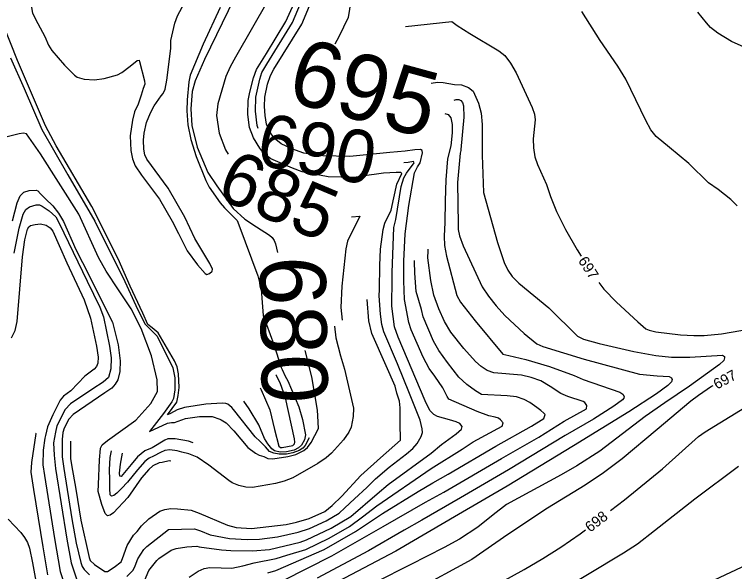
# Model space of a CAD drawing. Extents: x -291892836 to 2945206, y -477993085 to 1832792.
# Drawn here: x 1851914.3 to 1852187.4, y 544410.1 to 544621.4 of the extents above; entities that cross this region are included whole.
import ezdxf

# ---------------------------------------------------------------- set-up
doc = ezdxf.new("R2010")
doc.units = 0
for name, color, linetype in [('DT_X_Contour_Minor', 7, 'Continuous'), ('DT_X_Terrain_Ground_Line', 7, 'Continuous'), ('Level 19', 7, 'Continuous')]:
    doc.layers.add(name, color=color, linetype=linetype)

msp = doc.modelspace()

# ---------------------------------------------------------------- linework, layer by layer
at = {"layer": 'DT_X_Contour_Minor'}
for points in [[(1852097.2, 544839.91), (1852093.41, 544829.21), (1852084.9, 544808.55), (1852077.4, 544792.74), (1852067.84, 544774.49), (1852056.8, 544759.2), (1852048.92, 544750.6), (1852039.02, 544740.57), (1852036.37, 544735.42), (1852035.25, 544732), (1852033.87, 544722.07), (1852033.61, 544711.61), (1852034.3, 544699.24), (1852035.87, 544692.73), (1852043.32, 544668.56), (1852044.51, 544659.38), (1852044.94, 544652.06), (1852044.06, 544640.16), (1852040.91, 544620.13), (1852037.33, 544612.8), (1852035.8, 544610.14)], [(1851911.64, 544655.32), (1851917.59, 544642.05), (1851918.12, 544640.06), (1851919.83, 544629.99), (1851921.19, 544621.86), (1851923.2, 544617.97), (1851925.82, 544612.98), (1851927.18, 544609.73), (1851928.53, 544607.62), (1851933.29, 544602.16), (1851937.06, 544598.38), (1851938.12, 544597.62), (1851940.79, 544596.85), (1851944.67, 544596.51), (1851948.39, 544597.01), (1851953.44, 544598.45), (1851955.08, 544599.29), (1851958.22, 544601.76), (1851960.89, 544603.93), (1851961.58, 544603.97), (1851961.78, 544603.47), (1851963.64, 544596.12)], [(1851963.64, 544596.12), (1851963.7, 544594.89), (1851963.17, 544593.31), (1851962.35, 544590.77), (1851961.24, 544587.39), (1851959.89, 544584.4), (1851959.05, 544581.23), (1851958.16, 544575.33), (1851958.44, 544569.76), (1851959.12, 544566.57), (1851960.12, 544563.99), (1851962.55, 544560.41), (1851965.16, 544556.82), (1851969.31, 544551.34), (1851974.11, 544542.94), (1851976.58, 544538.28), (1851979.82, 544531.69), (1851983.72, 544526.42), (1851986.61, 544523.1), (1851987.23, 544522.79), (1851988.26, 544523.15), (1851989.29, 544524.03), (1851989.42, 544524.77), (1851988.44, 544526.92), (1851982.73, 544536.45), (1851978.87, 544544.54), (1851972.6, 544555.54), (1851964.46, 544566.5), (1851963.8, 544568.1), (1851963.36, 544570.32), (1851963.31, 544573.66), (1851963.52, 544576.37), (1851964.45, 544580.34), (1851965.85, 544584.03), (1851967.35, 544586.73), (1851969.95, 544590.44), (1851970.77, 544591.36), (1851971.48, 544592.97), (1851972.15, 544596.39), (1851973.68, 544608.45), (1851973.66, 544611.53), (1851975.11, 544618.08), (1851976.12, 544620.76), (1851980.6, 544629.11)], [(1852006.78, 544578.06), (1852006.36, 544579.28), (1852005.74, 544584.63), (1852005.8, 544589.94), (1852007.36, 544596.85), (1852008.16, 544599.35), (1852010.05, 544602.49), (1852019.76, 544618.31), (1852024.19, 544628.87)], [(1851997.65, 544627.51), (1851986.36, 544604.28), (1851982.83, 544596.2), (1851981.75, 544592.19), (1851981.26, 544585.61), (1851981.55, 544579.22), (1851983.62, 544571), (1851987.63, 544561.39), (1851991.04, 544556.39), (1851997.26, 544547.75), (1852001.72, 544543.72), (1852006.05, 544540.88), (1852010.99, 544537.72), (1852012.02, 544536.8), (1852012.85, 544535.69), (1852013.34, 544534.39), (1852014.06, 544531.16)], [(1852010.53, 544626.77), (1851998.16, 544605.1), (1851996.17, 544601.49), (1851994.49, 544597.85), (1851991.45, 544587.51), (1851990.98, 544583.03), (1851991.97, 544576.28), (1851994.33, 544570.08), (1851995.33, 544568.32)], [(1851992.35, 544623.93), (1851985.91, 544610.08), (1851981.01, 544598.38), (1851980.41, 544595.85), (1851979.75, 544589.02), (1851979.66, 544584.82), (1851980.01, 544579.5), (1851981.22, 544573.97), (1851983.18, 544567.46), (1851986.88, 544558.38), (1851988.21, 544555.9), (1851992.27, 544549.97), (1851993.96, 544548.07), (1851998.75, 544543.22), (1851999.44, 544541.58), (1852006.65, 544522.2), (1852007.91, 544517.19), (1852008.31, 544512.16), (1852008.65, 544507.27), (1852009.87, 544503.8), (1852012.67, 544496.25), (1852015.44, 544487.5), (1852015.81, 544486.71)], [(1852052.7, 544517.08), (1852052.82, 544526.16), (1852053.15, 544532.42), (1852054.18, 544539.81), (1852054.77, 544542.26), (1852057.16, 544547.17), (1852058.16, 544551.83), (1852059.26, 544557.06), (1852061.16, 544561.01), (1852060.76, 544561.38), (1852059.05, 544561.47), (1852054.31, 544561.15), (1852046.21, 544560), (1852043.11, 544559.53), (1852033.29, 544559.77), (1852023.4, 544561.72), (1852019.71, 544563.03), (1852011.56, 544566.65), (1852008.85, 544568.67), (1852007.34, 544570.63), (1852004.9, 544574.57), (1852003.5, 544578.52), (1852002.79, 544583.4), (1852002.94, 544588.74), (1852003.56, 544591.89), (1852005.01, 544597.31), (1852006.15, 544600.51), (1852009.86, 544606.54), (1852017.16, 544618.66), (1852020.33, 544625.64)], [(1852061.93, 544524.68), (1852061.91, 544527.76), (1852062.41, 544538.15), (1852063.84, 544548.86), (1852065.99, 544561.25), (1852067.2, 544563.54), (1852068.09, 544565.04), (1852068.99, 544568.91), (1852068.86, 544569.79), (1852068.22, 544570.17), (1852066.14, 544569.99), (1852062.47, 544569.51), (1852056.68, 544568.99), (1852041.44, 544567.49), (1852031.28, 544567.71), (1852024, 544568.81), (1852019.53, 544570.35), (1852015.42, 544572.29), (1852012.83, 544574.41), (1852011.17, 544576.8), (1852009.89, 544579.77), (1852009.35, 544583.02), (1852009.15, 544586.49), (1852009.25, 544589.99), (1852010.29, 544594.92), (1852011.39, 544598.17), (1852012.69, 544600.55), (1852023.32, 544617.68), (1852026.19, 544624.61)], [(1852188.28, 544548.74), (1852185.89, 544551.21), (1852181.09, 544554.94), (1852177.44, 544557.51), (1852170, 544564.83), (1852162.63, 544570.9), (1852157.6, 544575.11), (1852155.62, 544577.55), (1852153.69, 544581.18), (1852146.11, 544596.77), (1852143.05, 544601.75), (1852136.41, 544611.43), (1852129.44, 544622.48)], [(1852199.45, 544605.17), (1852186.13, 544611.05), (1852181.03, 544614.28), (1852178.23, 544616.42), (1852176.69, 544618.23), (1852173.37, 544622.24)], [(1851997.42, 544471.57), (1851996.8, 544472.35), (1851995.2, 544473.54), (1851994.41, 544473.81), (1851993.05, 544473.97), (1851986.91, 544473.58), (1851978.74, 544472.28), (1851976.04, 544471.45), (1851973.53, 544470.02), (1851972.4, 544469.5), (1851975.86, 544474.41), (1851976.45, 544476.83), (1851976.83, 544479.97), (1851976.57, 544485.09), (1851976.03, 544487.77), (1851974.96, 544490.07), (1851968.81, 544500.69), (1851966.6, 544502.58), (1851964.88, 544503.82), (1851962.95, 544508.16), (1851958.24, 544518.33), (1851953.66, 544528.75), (1851943.71, 544548.57), (1851930.16, 544571.5), (1851926.04, 544579.14), (1851915.52, 544603.87), (1851909.94, 544617.94)], [(1852062.64, 544616.84), (1852080.19, 544618.64), (1852082.21, 544617.2), (1852086.95, 544614.07), (1852097.97, 544607.61), (1852100.22, 544605.73), (1852102.34, 544602.82), (1852104.49, 544599.15), (1852110.64, 544586.12), (1852111.53, 544583.51), (1852111.75, 544581.41), (1852110.98, 544574.16), (1852111.12, 544570.76), (1852111.66, 544567.42), (1852112.65, 544564.5), (1852116.07, 544556.91), (1852117.58, 544552.39), (1852119.88, 544546.61), (1852123.25, 544539.82), (1852127.68, 544532.06), (1852129.18, 544529.71)], [(1851912.81, 544604.9), (1851917.99, 544593.33), (1851924.74, 544577.78), (1851934.51, 544560.57), (1851944.81, 544542.94), (1851954.15, 544524.09), (1851955.57, 544521.44), (1851961, 544509.67), (1851963.93, 544503.99), (1851968.47, 544499.33), (1851974.38, 544487.37), (1851975.08, 544483.52), (1851975.15, 544479.01), (1851974.59, 544475.78), (1851974.02, 544474.43), (1851970.86, 544470.06), (1851965.57, 544463.23), (1851972.36, 544466.45), (1851973.87, 544466.64), (1851975, 544466.61), (1851976.43, 544467.13), (1851979.24, 544468.15), (1851984.52, 544468.92), (1851989.29, 544468.86), (1851992.22, 544467.97), (1851992.7, 544467.68)], [(1852072.33, 544595.26), (1852074.67, 544595.69), (1852076.88, 544595.54), (1852081.15, 544594.78), (1852083.87, 544594.63), (1852086.45, 544593.61), (1852088.21, 544592.21), (1852090.22, 544587.72), (1852091.33, 544583.97), (1852091.7, 544579.62), (1852091.61, 544568.02), (1852092.22, 544553.86), (1852097.48, 544534.95), (1852100.01, 544527.35), (1852101.34, 544524.46), (1852103.06, 544521.94), (1852105.53, 544519.42), (1852116.89, 544510.14), (1852127.86, 544499.34), (1852130.14, 544498.3), (1852135.98, 544496.66), (1852149.22, 544493.51), (1852157.46, 544492.03), (1852163.47, 544491.44), (1852170.43, 544491.4), (1852182.79, 544492.15), (1852183.51, 544491.67), (1852183.59, 544491.17), (1852183.33, 544490.2), (1852181.61, 544488.66), (1852170.26, 544480.36), (1852160.97, 544474.06), (1852153.45, 544468.86), (1852136.31, 544455.79), (1852127.59, 544450.27), (1852121.63, 544446.83), (1852100.91, 544435.52), (1852095.81, 544431.64), (1852090.06, 544426.96), (1852083.02, 544422.38), (1852077.29, 544419.26), (1852064.4, 544412.69), (1852051.39, 544406.17)], [(1852081.09, 544588.91), (1852081.78, 544589.15), (1852082.79, 544589.13), (1852083.59, 544588.73), (1852084.17, 544587.92), (1852084.54, 544586.65), (1852084.66, 544582.46), (1852083.63, 544570.09)], [(1852077.48, 544583.79), (1852078.79, 544583.44), (1852079.79, 544582.15), (1852080.27, 544579.65), (1852080.3, 544577.5)], [(1852080.3, 544577.5), (1852080.32, 544576.52), (1852079.73, 544571.53), (1852078.54, 544566.66), (1852077.88, 544558.65), (1852077.65, 544550.65), (1852077.56, 544542.48), (1852077.19, 544537.29), (1852077.19, 544537.25)], [(1851946.98, 544456.91), (1851947.59, 544458.2), (1851949.62, 544459.78), (1851960.33, 544467.5), (1851966.06, 544473.8), (1851968.53, 544478.44), (1851968.41, 544482.79), (1851966.23, 544491.98), (1851962.4, 544502.31), (1851958.53, 544509.71), (1851953.78, 544516.95), (1851949.04, 544524.03), (1851946.21, 544529.18), (1851938.72, 544545.58), (1851924.24, 544568.49), (1851918.93, 544576.04), (1851917.74, 544576.38), (1851916.07, 544576.1), (1851900.78, 544572.33)], [(1852083.63, 544570.09), (1852083.61, 544569.83), (1852083.38, 544568.72), (1852082.3, 544557.63), (1852082.55, 544541.65)], [(1852057.54, 544521.07), (1852057.57, 544523.57), (1852058.18, 544540.59), (1852058.92, 544543.62), (1852060.98, 544556.17), (1852061.96, 544559.39), (1852063.01, 544561.22), (1852065.82, 544565.03), (1852065.68, 544565.56), (1852063.65, 544565.27), (1852061.92, 544565.13)], [(1851913.59, 544543.11), (1851915.3, 544549.97), (1851916.49, 544552.61), (1851917.83, 544553.92), (1851919.86, 544554.54), (1851922.54, 544554.73), (1851923.14, 544554.52), (1851924.16, 544553.38), (1851926.1, 544551.4), (1851928.83, 544548.82), (1851930.98, 544546.05), (1851932.9, 544542.79), (1851937.63, 544532.29), (1851940.12, 544527.32), (1851951.46, 544504.68), (1851953.6, 544496.03), (1851954.39, 544490.07), (1851954.27, 544486.02), (1851953.54, 544482.78), (1851952.55, 544481.12), (1851951.24, 544479.71), (1851948.64, 544477.86), (1851936.58, 544469.65), (1851934.89, 544467.91), (1851933.16, 544464.56), (1851932.73, 544462.9), (1851932.46, 544460.25)], [(1851914.24, 544530.86), (1851916.13, 544540.38), (1851917.6, 544545.67), (1851918.64, 544547.39), (1851919.99, 544548.41), (1851922.62, 544549.13), (1851923.82, 544549.2), (1851924.84, 544548.71), (1851927.52, 544546.86), (1851930.05, 544544.58), (1851931.28, 544542.28), (1851941.89, 544520.24), (1851946.68, 544510.34), (1851948.09, 544506.7), (1851950.35, 544495.55), (1851951.01, 544491.14), (1851950.91, 544486.95), (1851950.02, 544483.69), (1851947.95, 544481.98), (1851944, 544479.35), (1851935.54, 544473.74), (1851933.54, 544471.54), (1851930.43, 544465.34), (1851929.83, 544463), (1851929.49, 544460.94)], [(1852140.31, 544433.27), (1852145.64, 544437.36), (1852160, 544449.03), (1852173.68, 544461.3), (1852176.24, 544463.17), (1852191.31, 544472.29), (1852208.46, 544482.54), (1852215.87, 544486.5), (1852219.59, 544487.92), (1852223.25, 544490.14), (1852244.81, 544503.74), (1852270.55, 544520.4), (1852293.41, 544534.81), (1852309.87, 544544.95), (1852315.42, 544548.67)], [(1852042.06, 544544.66), (1852045.24, 544544.82), (1852040.62, 544535.39), (1852040, 544532.43), (1852038.42, 544518.35), (1852038.05, 544510.29), (1852038.57, 544505.45)], [(1851913.24, 544498.7), (1851914.64, 544501.48), (1851915.32, 544504.94), (1851917.32, 544529.49), (1851918.25, 544535.91), (1851919.28, 544540), (1851919.76, 544540.8), (1851920.42, 544541.29), (1851922.15, 544541.71), (1851924.22, 544541.92), (1851926.29, 544541.49), (1851927.93, 544540.44), (1851928.87, 544539.23), (1851931.34, 544533.69), (1851934.18, 544527.21), (1851940.77, 544513.16), (1851943.13, 544506.21), (1851945.46, 544495.55), (1851946.07, 544491.39), (1851945.94, 544489.08), (1851945.45, 544487.85), (1851944.49, 544486.84), (1851941.03, 544484.15), (1851935.7, 544478.69), (1851932.87, 544476.63), (1851931.69, 544475.07), (1851928.82, 544469.52), (1851926.84, 544465.04), (1851926.07, 544461.73)], [(1852082.55, 544541.65), (1852082.57, 544539.88), (1852083.11, 544537.37), (1852084.44, 544533.65), (1852091.64, 544518.07), (1852094, 544514.56), (1852096.91, 544510.94), (1852100.28, 544507.26), (1852107.53, 544500.39), (1852112.43, 544496.51), (1852114.71, 544495.52), (1852130.33, 544490.68), (1852151.3, 544484.98), (1852158.01, 544484.4), (1852162.61, 544484.11), (1852163.45, 544483.57), (1852163.68, 544483), (1852163.43, 544482.03), (1852162.03, 544480.72), (1852157.72, 544477.56), (1852147.23, 544470.73), (1852126.25, 544457.75), (1852101.1, 544442.45), (1852082.69, 544431.75), (1852058.87, 544417.88), (1852034.69, 544405.04)], [(1852077.19, 544537.25), (1852077.42, 544533.7), (1852078.17, 544529.65), (1852082.03, 544514.74), (1852083.48, 544512.21), (1852088.99, 544505.18), (1852099.53, 544492.55), (1852101.72, 544491.99), (1852108.27, 544490.52), (1852117.18, 544487.93), (1852126.52, 544484.41), (1852129.97, 544482.91), (1852143.83, 544478.14), (1852145.02, 544477.35), (1852145.46, 544476.45), (1852145.32, 544475.87), (1852144.86, 544475.29), (1852141.58, 544472.8), (1852133.82, 544467.92), (1852123.18, 544461.67), (1852101.69, 544448.66), (1852083.45, 544438.05), (1852068.84, 544429.68), (1852062.1, 544425.78), (1852048.6, 544418.04), (1852029.1, 544407.65)], [(1852016.21, 544406.69), (1852034.7, 544416.16), (1852054.14, 544427.26), (1852070.22, 544436.45), (1852077.17, 544440.18), (1852098.99, 544452.99), (1852113.14, 544461.14), (1852122.76, 544467.11), (1852131.18, 544471.89), (1852131.29, 544473.12), (1852130.63, 544474.18), (1852129.95, 544474.56), (1852124.13, 544476.5), (1852121.53, 544477.65), (1852117.49, 544480.26), (1852113.95, 544482.43), (1852110.29, 544483.77), (1852106.57, 544484.56), (1852096.05, 544485.44), (1852093.58, 544486.39), (1852091.32, 544487.84), (1852089.13, 544489.79), (1852084.74, 544494.67), (1852079.77, 544500.88), (1852077.39, 544504.89), (1852075.23, 544509.75), (1852073.36, 544514.96), (1852072.15, 544520.46), (1852071.07, 544529.04), (1852071.14, 544531.73), (1852071.21, 544532.32)], [(1852010.43, 544409.59), (1852013.4, 544410.48), (1852031.73, 544418.53), (1852043.67, 544425.26), (1852053.86, 544432.09), (1852067.34, 544440.47), (1852072.91, 544443.73), (1852078.76, 544447.11), (1852096.84, 544457.68), (1852110.39, 544465.3), (1852115.02, 544468.18), (1852115.53, 544469.65), (1852115.06, 544470.23), (1852113.87, 544471.16), (1852112.37, 544472.29), (1852109.73, 544474.24), (1852107.54, 544475.41), (1852104.66, 544476.33), (1852101.14, 544476.78), (1852091.37, 544477.27), (1852089.16, 544478.6), (1852085.89, 544481.01), (1852082.81, 544483.85), (1852078.49, 544489.39), (1852075.21, 544493.97), (1852073.27, 544497.42), (1852069.31, 544506.7), (1852068.6, 544509.54), (1852066.65, 544516.29), (1852066.16, 544523.25), (1852066.01, 544527.66), (1852066.04, 544528.06)], [(1851980.51, 544408.05), (1851984.04, 544410.31), (1851986.22, 544411.26), (1851988.42, 544411.67), (1851992.69, 544411.52), (1851996.7, 544411.45), (1852000.86, 544412.25), (1852005.19, 544413.47), (1852013.6, 544415.13), (1852017.57, 544416.38), (1852024.77, 544418.56), (1852033.66, 544422.79), (1852041.38, 544427.27), (1852046.3, 544430.88), (1852051.7, 544435.08), (1852072.38, 544449.18), (1852084.03, 544456.49), (1852088.25, 544459.37), (1852099.27, 544465.2), (1852099.65, 544466.49), (1852098.64, 544467.71), (1852097.8, 544468.32), (1852096.62, 544468.65), (1852094.22, 544469.22), (1852089.73, 544470.88), (1852079.05, 544475.44), (1852078.41, 544476.54), (1852076.76, 544479.77), (1852073.65, 544484.17), (1852071.6, 544487.08), (1852069.28, 544491.47), (1852064.75, 544501.82), (1852063.89, 544504.59), (1852062.15, 544513.24), (1852061.95, 544520.38), (1852061.93, 544524.68)], [(1851961.16, 544400.57), (1851965.3, 544410.58), (1851968.28, 544414.35), (1851969.11, 544415.1), (1851973.75, 544418.26), (1851975.67, 544418.87), (1851979.63, 544419.55), (1851983.43, 544419.77), (1851984.41, 544419.47), (1851992.83, 544418.32), (1851996.34, 544418.12), (1852004.61, 544418.05), (1852010.99, 544418.45), (1852022.69, 544421.31), (1852025.02, 544422.18), (1852034.47, 544426.57), (1852041.89, 544431.01), (1852051.88, 544439.54), (1852056.08, 544443.13), (1852072.3, 544455.08), (1852076.29, 544458.27), (1852081.76, 544462.33), (1852083.8, 544464.07), (1852084.02, 544465.12), (1852083.18, 544466.25), (1852081.84, 544466.94), (1852079.27, 544467.63), (1852074.69, 544468.97), (1852073.3, 544469.62), (1852071.76, 544471.14), (1852070.1, 544474.88), (1852059.82, 544498.97), (1852058.41, 544502.9), (1852057.4, 544510.8), (1852057.54, 544521.07)], [(1852135.84, 544519.72), (1852137.8, 544517.21), (1852142.64, 544512.29), (1852150.63, 544504.79), (1852153.75, 544502.19), (1852155.03, 544501.62), (1852157.54, 544501.06), (1852166.87, 544499.9), (1852171.85, 544499.57), (1852175.87, 544499.57), (1852182.44, 544500.27), (1852193.4, 544502.21)], [(1851956.88, 544408.26), (1851959.35, 544410.68), (1851960.07, 544412.28), (1851961.1, 544414.94), (1851963.42, 544418.46), (1851964.48, 544419.61), (1851972.77, 544426.07), (1851982.61, 544426.37), (1851984.89, 544425.59), (1851988.59, 544424.08), (1851995.89, 544422.63), (1852002.62, 544422.23), (1852007.28, 544422.42), (1852014.06, 544423.27), (1852021.95, 544425.07), (1852026.19, 544426.5), (1852032.52, 544429.37), (1852037.38, 544432.3), (1852039.6, 544434.27), (1852043.27, 544437.72), (1852047.92, 544441.98), (1852051.24, 544445.33), (1852056.34, 544449.67), (1852063.03, 544454.73), (1852065.39, 544456.81), (1852067.03, 544458.68), (1852068.55, 544461.31), (1852068.99, 544462.9), (1852068.97, 544464.21), (1852068.14, 544467.47), (1852064.06, 544477.58), (1852059.55, 544488.88), (1852054.36, 544500.98), (1852053.61, 544503.74), (1852053.06, 544507.72), (1852052.67, 544514.69), (1852052.7, 544517.08)], [(1851935.58, 544459.54), (1851935.61, 544452.96), (1851936, 544450.56), (1851937.6, 544441.43), (1851939.53, 544429.58), (1851942.6, 544415.41), (1851943.02, 544414.3), (1851944.64, 544412.82), (1851948.54, 544410.17), (1851949.58, 544410.16), (1851952.08, 544411.79), (1851954.76, 544413.8), (1851955.33, 544415.03), (1851957.03, 544419.97), (1851959.48, 544423.98), (1851960.8, 544425.38), (1851962.44, 544427.53), (1851965.22, 544430.16), (1851969.49, 544433.03), (1851971.29, 544433.68), (1851973.56, 544434), (1851976.15, 544433.96), (1851981.36, 544433.42), (1851984.32, 544432.32), (1851995.08, 544427.72), (1851998.41, 544426.84), (1852004.22, 544426.47), (1852017.33, 544427.98), (1852021.21, 544428.84), (1852026.13, 544430.22), (1852032.01, 544432.94), (1852034.85, 544435.16), (1852038.41, 544438.72), (1852045.69, 544446.58), (1852053.1, 544453.3), (1852060.65, 544459.89), (1852060.7, 544461.15), (1852060.51, 544465.12), (1852060.61, 544472.19), (1852060.3, 544474.71), (1852059.34, 544477.74), (1852058.62, 544480.48), (1852055.25, 544488.11), (1852049.88, 544500.44), (1852048.67, 544505.24), (1852048.1, 544513.3)], [(1852035.73, 544503.11), (1852036.17, 544498.78), (1852037.95, 544491.97), (1852039.41, 544486.84), (1852042.83, 544472.08), (1852042.7, 544468.97), (1852042.03, 544464.82), (1852041.08, 544462.95), (1852039.03, 544460.11), (1852034.55, 544455), (1852032.57, 544453.26), (1852029.37, 544451.16), (1852019.85, 544445.66), (1852016.62, 544444.35), (1852013.36, 544443.58), (1852004.57, 544442.06), (1852002.04, 544442.17), (1851999.39, 544442.74), (1851996.91, 544443.83), (1851995.59, 544444.65), (1851988.07, 544450.51), (1851983.59, 544453.5), (1851980.41, 544454.83), (1851977.81, 544455.43)], [(1851992.7, 544467.68), (1851994.61, 544466.51), (1851997.49, 544463.44), (1852002.77, 544457.22), (1852005.71, 544454.96), (1852007.11, 544454.28), (1852008.89, 544453.72), (1852010.37, 544452.97), (1852012.3, 544452.81), (1852018.01, 544453.73), (1852020.97, 544454.56), (1852024.06, 544455.99), (1852025.44, 544457.12), (1852026.79, 544459.02), (1852029.62, 544464.34), (1852029.34, 544469.13), (1852029.22, 544471.27), (1852027.04, 544483.98), (1852024.53, 544493.89)], [(1852015.81, 544486.71), (1852017.02, 544484.18), (1852017.93, 544482.49), (1852022.09, 544472.59), (1852023.49, 544467.79), (1852024.63, 544461.97), (1852024.26, 544460.12), (1852023.15, 544458.02), (1852022.07, 544457.03), (1852020.32, 544456.22), (1852017.41, 544455.53), (1852015.01, 544455.46), (1852012.86, 544455.93), (1852011.91, 544456.6), (1852010.35, 544458.52), (1852009.12, 544460.6), (1852006.94, 544465.81), (1852003.34, 544471.84), (1852001.31, 544474.78)], [(1852007.45, 544479.83), (1852007.85, 544479.03), (1852011.12, 544471.46), (1852012.96, 544463.93), (1852014.59, 544457.65), (1852015.18, 544457.18), (1852015.89, 544457.14), (1852019.82, 544457.93), (1852020.46, 544458.5), (1852020.68, 544459.23), (1852020.46, 544460.51), (1852017.12, 544476.05), (1852015.1, 544481.73), (1852013.6, 544484.59), (1852013.46, 544484.77)], [(1852179.07, 544480.5), (1852178.63, 544480.26), (1852173.63, 544476.91), (1852170.76, 544474.68), (1852158.04, 544464.03), (1852144.72, 544452.9), (1852137.62, 544447.51), (1852130.7, 544442.89), (1852116.48, 544434.19), (1852101.45, 544424.2), (1852087.73, 544414.65), (1852065.88, 544402.81), (1852050.03, 544394.4), (1852029.83, 544385.46), (1852013.3, 544378.04), (1852009.94, 544375.8), (1852007.77, 544374.2), (1852003.8, 544371.69), (1851989.91, 544364.02), (1851964.86, 544350.72), (1851941.78, 544339.94), (1851928.19, 544333.1), (1851916.74, 544326.91), (1851899.75, 544318.77)], [(1852026.09, 544460.79), (1852024.55, 544457.88), (1852023.67, 544456.94), (1852022.33, 544456.09), (1852019.83, 544455.13), (1852017.51, 544454.62), (1852014.74, 544454.63), (1852012.61, 544454.96), (1852011.07, 544455.69), (1852009.45, 544457.36), (1852007.49, 544459.47), (1852005.57, 544461.19), (1851997.42, 544471.57)], [(1851922.51, 544462.55), (1851922.48, 544462.44), (1851920.73, 544451.47), (1851920.53, 544447.78), (1851921.61, 544441.24), (1851925.13, 544419.53), (1851926.9, 544408.85)], [(1851926.07, 544461.73), (1851925.82, 544460.68), (1851925.19, 544456.21), (1851925.14, 544450.54), (1851925.68, 544446.5), (1851929.57, 544422.64), (1851931.7, 544410.15), (1851932.76, 544406.76)], [(1851929.49, 544460.94), (1851929.15, 544458.9), (1851929.35, 544454.21), (1851929.88, 544449.24), (1851934.14, 544422.45), (1851935.78, 544413.49), (1851937.86, 544407.44)], [(1851932.46, 544460.25), (1851932.37, 544459.34), (1851932.48, 544453.59), (1851933.02, 544449.24), (1851936.13, 544430.09), (1851937.74, 544420.96), (1851939.46, 544413.6), (1851940.02, 544412.09), (1851940.75, 544410.87), (1851942.72, 544408.89)], [(1851982.07, 544458.93), (1851980.26, 544459.51), (1851975.21, 544460.47), (1851972.53, 544460.51), (1851971.38, 544459.93), (1851966.48, 544457.09), (1851963.74, 544455.95), (1851961.04, 544453.67)], [(1851970.28, 544451.54), (1851969.18, 544451.31), (1851966.79, 544450.27), (1851965.34, 544448.83), (1851962.55, 544445.63), (1851957.31, 544438.21), (1851951.93, 544432.42), (1851950.66, 544431.47), (1851949.55, 544431.31), (1851948.67, 544432.17), (1851947.41, 544435.54), (1851946.05, 544440.43), (1851946.14, 544443.1), (1851946.57, 544452.53), (1851946.92, 544456.78), (1851946.98, 544456.91)], [(1851964.91, 544452.78), (1851963.8, 544451.86), (1851960.93, 544448.66), (1851957.14, 544443.97), (1851954.86, 544441.66), (1851953.15, 544439.87), (1851952.03, 544438.97), (1851951.11, 544438.66), (1851950.62, 544439.24), (1851950.48, 544441.68), (1851950.46, 544445.07), (1851950.33, 544448.7), (1851950.66, 544453.33), (1851951.17, 544455.94)], [(1851961.04, 544453.67), (1851960.97, 544453.6), (1851958.58, 544450.71), (1851954.75, 544446.14), (1851954.3, 544446.27), (1851954.16, 544447.38), (1851954.59, 544450.89), (1851955.28, 544455)], [(1851977.81, 544455.43), (1851975.96, 544455.85), (1851973.23, 544456.32), (1851971.34, 544456), (1851969.71, 544455.27), (1851967.08, 544453.91), (1851965.4, 544453.18), (1851964.91, 544452.78)], [(1851973.57, 544451.94), (1851972.94, 544452.09), (1851970.28, 544451.54)], [(1852117.37, 544400.44), (1852145.22, 544417.24), (1852150.58, 544420.62), (1852157.05, 544425.65), (1852172.34, 544437.74), (1852188.86, 544450.12)], [(1851911.99, 544430.03), (1851916.76, 544424.93), (1851918.19, 544423.06), (1851919.33, 544421.1), (1851920.09, 544418.99), (1851921.15, 544413.49), (1851923.45, 544400.92)], [(1851910.29, 544305.1), (1851930.59, 544315.55), (1851956.56, 544329.23), (1851978.79, 544340.7), (1851996.63, 544350.27), (1852010.77, 544358.91), (1852022.51, 544366.52), (1852028.6, 544370.18), (1852035.55, 544373.93), (1852052.37, 544381.9), (1852068.54, 544389.64), (1852083.32, 544397.5), (1852107.6, 544410.97), (1852114.64, 544415.07), (1852121.44, 544419.35), (1852128.85, 544424.5), (1852130.78, 544425.97)], [(1852198.47, 544415.71), (1852173.22, 544403.84)]]:
    msp.add_lwpolyline(points, dxfattribs=at)

# ---------------------------------------------------------------- texts
at = {"layer": 'DT_X_Terrain_Ground_Line'}
for s, height, rotation, p in [('695', 25, 344.8395, (1852016.86, 544588.81)), ('690', 20, 349.6991, (1852005.38, 544564.5)), ('685', 20, 337.2143, (1851990.13, 544552.17)), ('680', 25, 271.009, (1852007.25, 544529.46))]:
    msp.add_text(s, height=height, rotation=rotation, dxfattribs=at).set_placement(p)
at = {"layer": 'Level 19'}
for s, rotation, p in [('697', 302.7165, (1852127.9, 544528)), ('697', 28.1208, (1852180.67, 544479.09)), ('698', 37.4657, (1852132.6, 544424.84))]:
    msp.add_text(s, height=4, rotation=rotation, dxfattribs=at).set_placement(p)

doc.saveas('drawing.dxf')
